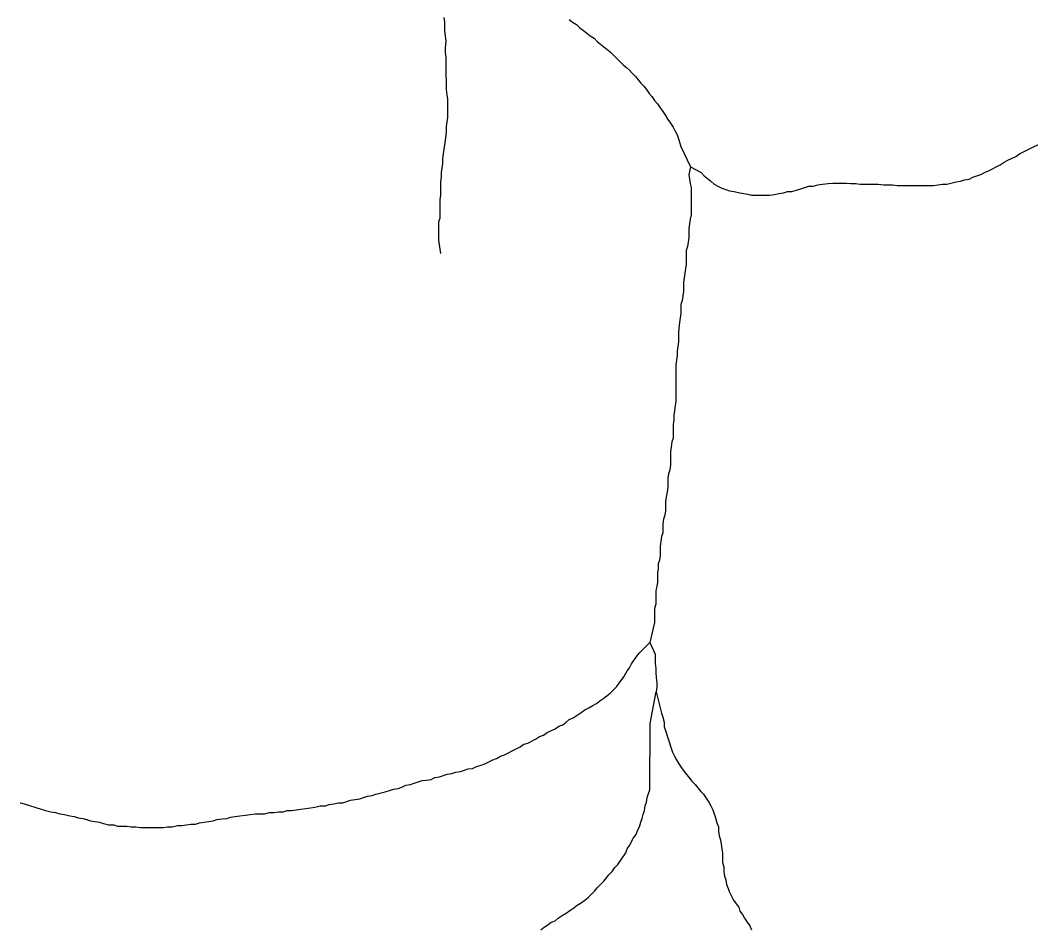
# Model space of a CAD drawing. Extents: x 652.3 to 678, y 7316.9 to 7344.9.
# Drawn here: x 661.532 to 662.771, y 7321.48 to 7322.592 of the extents above; entities that cross this region are included whole.
import ezdxf

# ---------------------------------------------------------------- set-up
doc = ezdxf.new("R2010")
doc.units = 0
doc.header["$LTSCALE"] = 0.032
doc.layers.add('7', color=7, linetype='Continuous', lineweight=25)

msp = doc.modelspace()

# ---------------------------------------------------------------- linework, layer by layer
at = {"layer": '7'}
for points in [[(662.0481, 7322.3063), (662.0473, 7322.3118), (662.0457, 7322.3229), (662.0457, 7322.3452), (662.0473, 7322.35), (662.0473, 7322.3722), (662.0481, 7322.3778), (662.0481, 7322.3945), (662.0489, 7322.4001), (662.0489, 7322.4057), (662.0505, 7322.4168), (662.0505, 7322.4224), (662.0513, 7322.4287), (662.0529, 7322.4399), (662.0537, 7322.4454), (662.0545, 7322.451), (662.0552, 7322.4566), (662.0552, 7322.4622), (662.056, 7322.4677), (662.0568, 7322.4733), (662.0568, 7322.4956), (662.056, 7322.5011), (662.0552, 7322.5075), (662.0552, 7322.5186), (662.0545, 7322.525), (662.0545, 7322.5473), (662.0537, 7322.5529), (662.0537, 7322.5584), (662.0545, 7322.5672), (662.0537, 7322.5728), (662.0529, 7322.5791), (662.0529, 7322.5903), (662.0521, 7322.5958)], [(662.2056, 7322.5934), (662.2096, 7322.5903), (662.2144, 7322.5871), (662.2184, 7322.5831), (662.2231, 7322.5799), (662.2271, 7322.5767), (662.2311, 7322.5735), (662.2359, 7322.5704), (662.2398, 7322.5664), (662.2438, 7322.5632), (662.2478, 7322.56), (662.2518, 7322.5568), (662.2558, 7322.5537), (662.2597, 7322.5497), (662.2637, 7322.5457), (662.2677, 7322.5417), (662.2717, 7322.5377), (662.2757, 7322.5346), (662.2796, 7322.5314), (662.2828, 7322.5274), (662.2868, 7322.5234), (662.29, 7322.5194), (662.2932, 7322.5155), (662.2971, 7322.5115), (662.3003, 7322.5075), (662.3035, 7322.5027), (662.3067, 7322.4988), (662.3099, 7322.494), (662.3138, 7322.49), (662.317, 7322.4852), (662.3202, 7322.4805), (662.3234, 7322.4757), (662.3266, 7322.4709), (662.3298, 7322.4661), (662.3329, 7322.4614), (662.3353, 7322.4566)], [(662.3353, 7322.4566), (662.3377, 7322.4518), (662.3393, 7322.447), (662.3425, 7322.4375), (662.3544, 7322.4128)], [(662.3544, 7322.4128), (662.3672, 7322.4057), (662.3711, 7322.4017), (662.3751, 7322.3985), (662.3791, 7322.3953), (662.3831, 7322.3913), (662.3878, 7322.3889), (662.3926, 7322.3866), (662.3974, 7322.385), (662.4022, 7322.3834), (662.4077, 7322.3826), (662.4149, 7322.381), (662.4244, 7322.3794), (662.4292, 7322.3778), (662.4515, 7322.3778), (662.4571, 7322.3786), (662.4626, 7322.3802), (662.4682, 7322.381), (662.473, 7322.3826), (662.4786, 7322.3826), (662.4841, 7322.3842), (662.4897, 7322.3858), (662.4992, 7322.3889), (662.5048, 7322.3889), (662.5104, 7322.3905), (662.516, 7322.3913), (662.5231, 7322.3921), (662.5287, 7322.3929), (662.5454, 7322.3929), (662.551, 7322.3921), (662.5565, 7322.3921), (662.5621, 7322.3913), (662.5844, 7322.3913), (662.5907, 7322.3905), (662.6019, 7322.3905), (662.6075, 7322.3897), (662.652, 7322.3897), (662.6576, 7322.3905), (662.6632, 7322.3913), (662.6687, 7322.3913), (662.6735, 7322.3929), (662.6799, 7322.3945), (662.6854, 7322.3953), (662.6902, 7322.3969), (662.6958, 7322.3977), (662.7006, 7322.4001), (662.7053, 7322.4017), (662.7101, 7322.4033), (662.7149, 7322.4057), (662.7196, 7322.408), (662.734, 7322.4152), (662.7387, 7322.4184), (662.7435, 7322.4208), (662.7531, 7322.4256), (662.7578, 7322.4287), (662.7626, 7322.4311), (662.7674, 7322.4335), (662.7865, 7322.4431)], [(662.3544, 7322.4128), (662.352, 7322.4033), (662.3528, 7322.3977), (662.3536, 7322.3921), (662.3552, 7322.3874), (662.3552, 7322.3818), (662.3552, 7322.3762), (662.3552, 7322.3706), (662.3552, 7322.3651), (662.3552, 7322.3595), (662.3552, 7322.3539), (662.3536, 7322.3484), (662.3528, 7322.3428), (662.352, 7322.3372), (662.352, 7322.3317), (662.352, 7322.3261), (662.3512, 7322.3205), (662.3504, 7322.315), (662.3489, 7322.3102), (662.3489, 7322.3046), (662.3489, 7322.299), (662.3489, 7322.2935), (662.3481, 7322.2879), (662.3473, 7322.2823), (662.3465, 7322.2768), (662.3457, 7322.2712), (662.3457, 7322.2656), (662.3457, 7322.26), (662.3449, 7322.2545), (662.3441, 7322.2489), (662.3425, 7322.2441), (662.3425, 7322.2386), (662.3425, 7322.233), (662.3417, 7322.2274), (662.3409, 7322.2219), (662.3401, 7322.2147), (662.3393, 7322.2091), (662.3393, 7322.2036), (662.3393, 7322.198), (662.3385, 7322.1924), (662.3377, 7322.1868), (662.3377, 7322.1813), (662.3369, 7322.1757), (662.3361, 7322.1701), (662.3361, 7322.1646), (662.3361, 7322.159), (662.3361, 7322.1534), (662.3361, 7322.1479), (662.3361, 7322.1423), (662.3361, 7322.1367), (662.3361, 7322.1311), (662.3361, 7322.1256), (662.3353, 7322.12), (662.3345, 7322.1136), (662.3337, 7322.1081), (662.3337, 7322.1025), (662.3329, 7322.0969), (662.3329, 7322.0914), (662.3329, 7322.0858), (662.3329, 7322.0802), (662.3314, 7322.0754), (662.3306, 7322.0691), (662.3298, 7322.0635), (662.3298, 7322.0579), (662.3298, 7322.0524), (662.3298, 7322.0468), (662.329, 7322.0412), (662.3274, 7322.0365), (662.3266, 7322.0309), (662.3266, 7322.0253), (662.3266, 7322.0198), (662.3258, 7322.0142), (662.3242, 7322.0078), (662.3234, 7322.0022), (662.3234, 7321.9967), (662.3234, 7321.9911), (662.3226, 7321.9855), (662.321, 7321.9808), (662.3202, 7321.9752), (662.3202, 7321.9696), (662.3202, 7321.9641), (662.3186, 7321.9593), (662.3178, 7321.9537), (662.317, 7321.9473), (662.317, 7321.9418), (662.317, 7321.9362), (662.3162, 7321.9306), (662.3146, 7321.9259), (662.3146, 7321.9203), (662.3138, 7321.9147), (662.3138, 7321.9091), (662.3138, 7321.9036), (662.3131, 7321.898), (662.3115, 7321.8932), (662.3115, 7321.8877), (662.3115, 7321.8821), (662.3115, 7321.8765)], [(662.3115, 7321.8765), (662.3099, 7321.871), (662.3099, 7321.8654), (662.3099, 7321.8598), (662.3099, 7321.8542), (662.3043, 7321.8296)], [(662.1547, 7321.7062), (662.1643, 7321.711), (662.169, 7321.7142), (662.1738, 7321.7158), (662.1786, 7321.719), (662.1881, 7321.7238), (662.1929, 7321.7269), (662.1977, 7321.7285), (662.2017, 7321.7317), (662.2056, 7321.7349), (662.2104, 7321.7373), (662.2152, 7321.7405), (662.22, 7321.7436), (662.2247, 7321.7468), (662.2295, 7321.7492), (662.2343, 7321.7524), (662.2391, 7321.7548), (662.243, 7321.758), (662.2478, 7321.7612), (662.2518, 7321.7643), (662.2558, 7321.7675), (662.2597, 7321.7715), (662.2637, 7321.7755), (662.2669, 7321.7795), (662.2725, 7321.7874), (662.2764, 7321.7946), (662.2796, 7321.7985), (662.282, 7321.8033), (662.2884, 7321.8129), (662.2916, 7321.8169), (662.3043, 7321.8296)], [(662.3043, 7321.8296), (662.3107, 7321.8153), (662.3107, 7321.8097), (662.3107, 7321.8041), (662.3115, 7321.7978), (662.3115, 7321.7922), (662.3123, 7321.7866), (662.3131, 7321.7802), (662.3131, 7321.7747), (662.3123, 7321.7691)], [(662.1706, 7321.4771), (662.1746, 7321.4803), (662.1794, 7321.4835), (662.1834, 7321.4866), (662.1881, 7321.4882), (662.1921, 7321.4914), (662.1969, 7321.4946), (662.2017, 7321.4978), (662.2064, 7321.501), (662.2112, 7321.5041), (662.2152, 7321.5073), (662.22, 7321.5105), (662.2247, 7321.5137), (662.2287, 7321.5169), (662.2327, 7321.5209), (662.2367, 7321.5248), (662.2398, 7321.5288), (662.2478, 7321.5368), (662.2542, 7321.5447), (662.2581, 7321.5487), (662.2613, 7321.5535), (662.2653, 7321.5575), (662.2749, 7321.5718), (662.2764, 7321.5766), (662.2796, 7321.5805), (662.2844, 7321.5901), (662.2876, 7321.5941), (662.2892, 7321.5988), (662.2916, 7321.6036), (662.2932, 7321.6092), (662.2948, 7321.6139), (662.2963, 7321.6187), (662.2979, 7321.6235), (662.2987, 7321.6291), (662.3003, 7321.6338), (662.3011, 7321.6394), (662.3027, 7321.6442), (662.3043, 7321.649), (662.3047, 7321.73), (662.3118, 7321.7669), (662.3123, 7321.7691)], [(662.3123, 7321.7691), (662.3186, 7321.7429), (662.3202, 7321.7381), (662.3218, 7321.7317), (662.3218, 7321.7261), (662.3234, 7321.7214), (662.3306, 7321.6999)], [(661.5323, 7321.633), (661.5327, 7321.6329), (661.5373, 7321.6315), (661.5579, 7321.6251), (661.5635, 7321.6235), (661.5699, 7321.6219), (661.5754, 7321.6211), (661.581, 7321.6195), (661.5866, 7321.6187), (661.593, 7321.6171), (661.5985, 7321.6163), (661.6033, 7321.6147), (661.6089, 7321.6139), (661.6136, 7321.6124), (661.6184, 7321.6108), (661.624, 7321.61), (661.6296, 7321.6092), (661.6343, 7321.6076), (661.6407, 7321.606), (661.6471, 7321.606), (661.6518, 7321.6044), (661.663, 7321.6044), (661.6685, 7321.6036), (661.6741, 7321.6036), (661.6797, 7321.6028), (661.7075, 7321.6028), (661.7131, 7321.6036), (661.7187, 7321.6036), (661.725, 7321.6052), (661.7306, 7321.6052), (661.7362, 7321.606), (661.7417, 7321.6068), (661.7473, 7321.6068), (661.7521, 7321.6084), (661.7632, 7321.61), (661.7688, 7321.6108), (661.7736, 7321.6124), (661.7799, 7321.6132), (661.7855, 7321.6139), (661.7903, 7321.6155), (661.7959, 7321.6163), (661.8014, 7321.6171), (661.8086, 7321.6179), (661.8142, 7321.6187), (661.8205, 7321.6195), (661.8317, 7321.6195), (661.838, 7321.6211), (661.8436, 7321.6211), (661.8492, 7321.6219), (661.8547, 7321.6219), (661.8595, 7321.6235), (661.8651, 7321.6235), (661.8706, 7321.6243), (661.8762, 7321.6251), (661.8826, 7321.6259), (661.8882, 7321.6267), (661.8937, 7321.6275), (661.9001, 7321.6291), (661.9065, 7321.6291), (661.9112, 7321.6307), (661.9168, 7321.6315), (661.9224, 7321.633), (661.9279, 7321.633), (661.9375, 7321.6362), (661.9431, 7321.637), (661.9486, 7321.6378), (661.9534, 7321.6394), (661.9582, 7321.641), (661.9637, 7321.6418), (661.9685, 7321.6434), (661.9797, 7321.6466), (661.9852, 7321.6482), (661.99, 7321.6498), (661.9956, 7321.6506), (662.0003, 7321.6521), (662.0051, 7321.6545), (662.0107, 7321.6553), (662.0155, 7321.6569), (662.0202, 7321.6585), (662.025, 7321.6601), (662.0306, 7321.6609), (662.0362, 7321.6617), (662.0409, 7321.6641), (662.0465, 7321.6649), (662.056, 7321.6681), (662.0616, 7321.6689), (662.0664, 7321.6704), (662.072, 7321.6712), (662.0815, 7321.6744), (662.0871, 7321.6752), (662.0918, 7321.6776), (662.0974, 7321.6792), (662.1022, 7321.6808), (662.1117, 7321.6856), (662.1165, 7321.6872), (662.1213, 7321.6903), (662.1261, 7321.6919), (662.1404, 7321.6991), (662.1452, 7321.7015), (662.1499, 7321.7047), (662.1547, 7321.7062)], [(662.3306, 7321.6999), (662.3321, 7321.6951), (662.3345, 7321.6903), (662.3369, 7321.6856), (662.3401, 7321.6808), (662.3433, 7321.676), (662.3465, 7321.6712), (662.3497, 7321.6673), (662.3528, 7321.6633), (662.356, 7321.6593), (662.36, 7321.6553), (662.3632, 7321.6513), (662.3664, 7321.6474), (662.3703, 7321.6434), (662.3735, 7321.6386), (662.3767, 7321.6338), (662.3791, 7321.6291), (662.3815, 7321.6243), (662.3831, 7321.6195), (662.3847, 7321.6147), (662.3863, 7321.6084), (662.3886, 7321.6036), (662.3886, 7321.598), (662.3894, 7321.5925), (662.391, 7321.5877), (662.3918, 7321.5821), (662.3926, 7321.5766), (662.3934, 7321.571), (662.3934, 7321.5654), (662.3934, 7321.5598), (662.395, 7321.5543), (662.395, 7321.5487), (662.3958, 7321.5431), (662.3974, 7321.5384), (662.3982, 7321.5328), (662.4006, 7321.528), (662.4022, 7321.5232), (662.4046, 7321.5185), (662.4069, 7321.5137), (662.4101, 7321.5089), (662.4133, 7321.5049), (662.4149, 7321.5002), (662.4181, 7321.4962), (662.4205, 7321.4914), (662.4237, 7321.4866), (662.4268, 7321.4819), (662.4292, 7321.4771)]]:
    msp.add_lwpolyline(points, dxfattribs=at)

doc.saveas('drawing.dxf')
